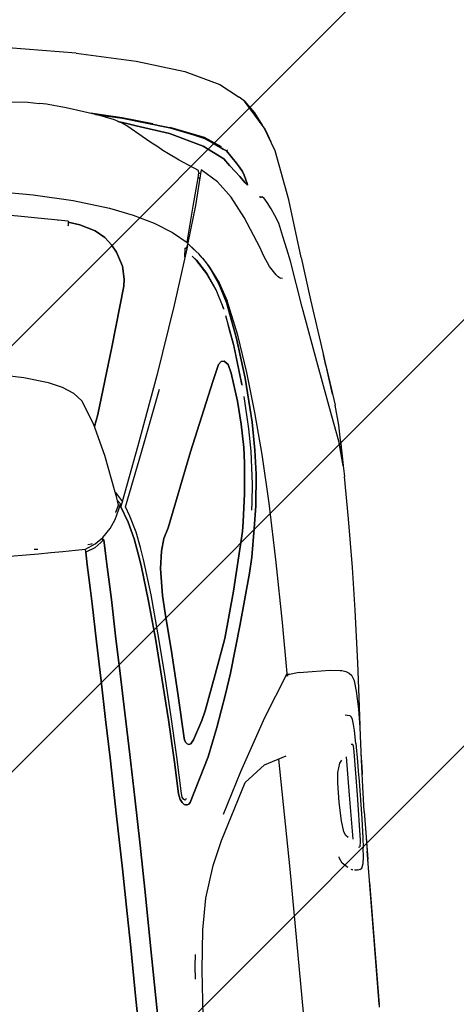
# Model space of a CAD drawing. Header units: millimetres. Extents: x 573132 to 957048, y 21042 to 318066.
# Tile 408 of 425: x 812657 to 813347, y 240460 to 242015. Entities that reach past the tile are written whole.
import ezdxf

# ---------------------------------------------------------------- set-up
doc = ezdxf.new("R2010")
doc.units = ezdxf.units.MM
doc.header["$LTSCALE"] = 2000
doc.layers.add('_NIBSC_FM trees 3metre zone', color=210, linetype='Continuous')
doc.layers.add('Cars', color=7, linetype='Continuous')

# ---------------------------------------------------------------- blocks, each defined once
blk = doc.blocks.new('A$C7ADB3080')
at = {"linetype": 'Continuous'}
for p, q in [((3673.7, 692.2), (3674.7, 601.1)), ((4195.1, 515.6), (4221.8, 668.4)), ((3953.3, 603.8), (3961, 643.5)), ((4251.7, 635.4), (4240.7, 567.6)), ((3682.1, 607.7), (3682.1, 601.7)), ((3674.7, 601.1), (3675.1, 581.7)), ((3942.5, 565.4), (3953.3, 603.8)), ((4390.5, 600.8), (4386.9, 565.1)), ((3675.1, 581.7), (3675.4, 562.4)), ((4458.5, 482.9), (4474.9, 589.7)), ((3675.4, 562.4), (3675.9, 542.6)), ((3933.6, 543.9), (3942.5, 565.4)), ((4240.7, 567.6), (4227, 505)), ((4386.9, 565.1), (4383.8, 547.2)), ((4382.9, 541.1), (4383.8, 547.2)), ((3675.9, 542.6), (3676.4, 526.7)), ((3922.9, 526.5), (3933.6, 543.9)), ((4198, 531.7), (4197.9, 531.2)), ((4197.9, 531.2), (4198, 531.7)), ((4379.1, 525.1), (4381.9, 536.1)), ((4381.9, 536.1), (4382.9, 541.1)), ((3405.5, 514.9), (3344.7, 512.5)), ((3344.7, 512.5), (3405.5, 514.9)), ((3467.2, 517.5), (3405.5, 514.9)), ((3405.5, 514.9), (3467.2, 517.5)), ((3528.9, 520.1), (3467.2, 517.5)), ((3467.2, 517.5), (3528.9, 520.1)), ((3589.5, 522.8), (3528.9, 520.1)), ((3528.9, 520.1), (3589.5, 522.8)), ((3610.4, 523.8), (3589.5, 522.8)), ((3589.5, 522.8), (3610.4, 523.8)), ((3631.1, 524.7), (3610.4, 523.8)), ((3610.4, 523.8), (3631.1, 524.7)), ((3651.3, 525.7), (3631.1, 524.7)), ((3631.1, 524.7), (3651.3, 525.7)), ((3671.3, 526.7), (3651.3, 525.7)), ((3651.3, 525.7), (3671.3, 526.7)), ((3677.3, 511.8), (3671.3, 526.7)), ((3671.3, 526.7), (3676.4, 526.5)), ((3676.4, 526.7), (3683.5, 510.8)), ((3683.5, 522.6), (3683.8, 516.7)), ((3683.8, 516.7), (3684.4, 515.1)), ((3872.7, 499.1), (3910.3, 515.1)), ((3910.3, 515.1), (3922.9, 526.5)), ((4188.8, 516.1), (4187.1, 516.4)), ((4193.4, 515.7), (4188.1, 497.7)), ((4188.1, 497.7), (4193.4, 515.7)), ((4195.1, 515.6), (4188.8, 516.1)), ((4373.8, 505.4), (4376, 513.6)), ((4376, 513.6), (4379.1, 525.1)), ((2961.6, 500), (2856, 496.9)), ((2856, 496.9), (2961.6, 500)), ((3043.5, 502.2), (2961.6, 500)), ((2961.6, 500), (3043.5, 502.2)), ((3097.4, 503.7), (3043.5, 502.2)), ((3043.5, 502.2), (3097.4, 503.7)), ((3168.2, 506), (3097.4, 503.7)), ((3097.4, 503.7), (3168.2, 506)), ((3252, 509), (3168.2, 506)), ((3168.2, 506), (3252, 509)), ((3344.7, 512.5), (3252, 509)), ((3252, 509), (3344.7, 512.5)), ((3688.7, 496.6), (3677.3, 511.8)), ((3683.5, 510.8), (3692.8, 498)), ((3687.2, 498.6), (3688.7, 498.7)), ((3691.7, 499.6), (3688.7, 496.6)), ((3688.7, 498.7), (3689.8, 497.7)), ((3692.8, 498), (3706.1, 485.3)), ((3821.6, 484.9), (3872.7, 499.1)), ((3887, 491.2), (3868.3, 497.9)), ((3868.3, 497.9), (3887, 491.2)), ((4188.1, 497.7), (4176.6, 474.1)), ((4176.6, 474.1), (4188.1, 497.7)), ((4227, 505), (4210.5, 448.6)), ((4365.6, 477.9), (4373.8, 505.4)), ((3347.7, 480.8), (3413.9, 483.8)), ((3413.9, 483.8), (3347.7, 480.8)), ((3413.9, 483.8), (3476.6, 486.7)), ((3476.6, 486.7), (3413.9, 483.8)), ((3476.6, 486.7), (3536.4, 489.3)), ((3536.4, 489.3), (3476.6, 486.7)), ((3536.4, 489.3), (3593.8, 491.8)), ((3593.8, 491.8), (3536.4, 489.3)), ((3593.8, 491.8), (3622.3, 493.2)), ((3622.3, 493.2), (3593.8, 491.8)), ((3622.3, 493.2), (3645.7, 494.4)), ((3645.7, 494.4), (3622.3, 493.2)), ((3645.7, 494.4), (3666.9, 495.6)), ((3666.9, 495.6), (3645.7, 494.4)), ((3666.9, 495.6), (3688.7, 496.6)), ((3688.7, 496.6), (3666.9, 495.6)), ((3706.1, 485.3), (3719.7, 476.4)), ((3762.8, 473.1), (3821.6, 484.9)), ((3991.5, 461.4), (3887, 491.2)), ((3887, 491.2), (3991.5, 461.4)), ((4458.5, 482.9), (4439, 389.6)), ((2855.6, 465.5), (2961.5, 468.6)), ((2961.5, 468.6), (2855.6, 465.5)), ((2961.5, 468.6), (3043.6, 470.9)), ((3043.6, 470.9), (2961.5, 468.6)), ((3043.6, 470.9), (3123.9, 472.9)), ((3123.9, 472.9), (3043.6, 470.9)), ((3123.9, 472.9), (3203.4, 475.3)), ((3203.4, 475.3), (3123.9, 472.9)), ((3203.4, 475.3), (3279, 478)), ((3279, 478), (3203.4, 475.3)), ((3279, 478), (3347.7, 480.8)), ((3347.7, 480.8), (3279, 478)), ((3719.7, 476.4), (3733.7, 469.8)), ((3730.6, 474.5), (3730.8, 474.4)), ((3730.8, 474.4), (3741.7, 469.3)), ((3733.7, 469.8), (3743.8, 466)), ((3739.1, 467.8), (3738.5, 466.1)), ((3738.7, 466.5), (3738.7, 467.9)), ((3741.7, 469.3), (3748.7, 470.5)), ((3743.8, 466), (3749.9, 470.8)), ((3762, 472.5), (3746.3, 462.9)), ((3748.7, 470.5), (3755.7, 471.8)), ((3755.7, 471.8), (3762.8, 473.1)), ((3762.7, 473.1), (3762, 472.5)), ((4176.6, 474.1), (4165, 459.6)), ((4165, 459.6), (4176.6, 474.1)), ((4351.4, 418), (4362.3, 467.4)), ((4357.7, 453.1), (4365.6, 477.9)), ((3713.6, 456.1), (3687.1, 448.9)), ((3687.1, 448.9), (3713.6, 456.1)), ((3696.9, 445), (3723.1, 452.6)), ((3713.6, 456.1), (3738.7, 466)), ((3728.7, 462.1), (3713.6, 456.1)), ((3723.1, 452.6), (3738.1, 458.5)), ((3738.7, 466), (3728.7, 462.1)), ((3738.1, 458.5), (3822.4, 426.8)), ((3738.5, 466.1), (3746.3, 462.9)), ((3739.5, 465.7), (3738.7, 466)), ((3738.7, 466), (3738.7, 466)), ((3832.9, 431.9), (3746.7, 463.1)), ((4085.9, 435.4), (3991.5, 461.4)), ((3991.5, 461.4), (4085.9, 435.4)), ((4165, 459.6), (4152.4, 450)), ((4152.4, 450), (4165, 459.6)), ((4348.9, 430.5), (4357.7, 453.1)), ((4359.8, 459.6), (4350.6, 418.1)), ((4350.6, 418.1), (4359.8, 459.6)), ((3643.8, 440.8), (3587, 433.2)), ((3587, 433.2), (3643.8, 440.8)), ((3596.5, 428.6), (3653.1, 436.5)), ((3662.7, 443.9), (3643.8, 440.8)), ((3643.8, 440.8), (3662.7, 443.9)), ((3653.1, 436.5), (3672.4, 439.7)), ((3687.1, 448.9), (3662.7, 443.9)), ((3662.7, 443.9), (3687.1, 448.9)), ((3672.4, 439.7), (3696.9, 445)), ((4140.4, 443), (4117.8, 435.1)), ((4117.8, 435.1), (4140.4, 443)), ((4152.4, 450), (4140.4, 443)), ((4140.4, 443), (4152.4, 450)), ((4210.5, 448.6), (4196.9, 412.4)), ((3464.1, 421.2), (3397.7, 415.9)), ((3397.7, 415.9), (3464.1, 421.2)), ((3527.2, 426.8), (3464.1, 421.2)), ((3464.1, 421.2), (3527.2, 426.8)), ((3472.6, 416.8), (3536, 422.4)), ((3587, 433.2), (3527.2, 426.8)), ((3527.2, 426.8), (3587, 433.2)), ((3536, 422.4), (3596.5, 428.6)), ((3822.4, 426.8), (3919.4, 391.3)), ((3941.5, 394), (3832.9, 431.9)), ((4096.8, 434.1), (4085.9, 435.4)), ((4085.9, 435.4), (4096.8, 434.1)), ((4117.8, 435.1), (4096.8, 434.1)), ((4096.8, 434.1), (4117.8, 435.1)), ((4342.8, 419), (4348.9, 430.5)), ((4344.1, 418.1), (4345.7, 423.6)), ((4345.7, 423.6), (4344.1, 418.1)), ((4345.7, 423.6), (4346.6, 426.1)), ((4346.6, 426.1), (4345.7, 423.6)), ((3271, 407), (3265.7, 404.2)), ((3265.7, 404.2), (3271, 407)), ((3280.2, 408.6), (3271, 407)), ((3271, 407), (3280.2, 408.6)), ((3330.4, 411.2), (3280.2, 408.6)), ((3280.2, 408.6), (3330.4, 411.2)), ((3280.2, 404.2), (3338.5, 407.1)), ((3397.7, 415.9), (3330.4, 411.2)), ((3330.4, 411.2), (3397.7, 415.9)), ((3338.5, 407.1), (3405.7, 411.7)), ((3405.7, 411.7), (3472.6, 416.8)), ((3501.9, 402.7), (3566, 408.5)), ((3566, 408.5), (3501.9, 402.7)), ((3566, 408.5), (3594.2, 410.9)), ((3594.2, 410.9), (3566, 408.5)), ((3594.2, 410.9), (3636.8, 410.4)), ((3636.8, 410.4), (3594.2, 410.9)), ((3636.8, 410.4), (3664.1, 407.1)), ((3664.1, 407.1), (3636.8, 410.4)), ((3664.1, 407.1), (3683.7, 401.7)), ((3683.7, 401.7), (3664.1, 407.1)), ((4196.9, 412.4), (4181.7, 380.2)), ((4319.8, 388.8), (4337.2, 410.2)), ((4350.6, 418.1), (4330, 344.4)), ((4330, 344.4), (4350.6, 418.1)), ((4337.1, 396.9), (4341.1, 409.4)), ((4341.1, 409.4), (4337.1, 396.9)), ((4337.2, 410.2), (4342.8, 419)), ((4338.2, 370.6), (4351.4, 418)), ((4341.1, 409.4), (4344.1, 418.1)), ((4344.1, 418.1), (4341.1, 409.4)), ((2926.8, 396), (2999.6, 392.2)), ((2986.1, 403.8), (3006.7, 402.9)), ((2999.6, 392.2), (3062.7, 386.1)), ((3006.7, 402.9), (3025.1, 400.8)), ((3262.3, 400.8), (3261.6, 398.5)), ((3261.6, 398.5), (3262.3, 400.8)), ((3261.6, 398.5), (3261.6, 396.3)), ((3261.6, 396.3), (3261.6, 398.5)), ((3261.6, 396.4), (3261.6, 396.3)), ((3261.6, 396.3), (3262.5, 393.6)), ((3262.5, 393.6), (3261.6, 396.3)), ((3262.3, 400.8), (3262.2, 400.6)), ((3265.7, 404.2), (3262.3, 400.8)), ((3262.3, 400.8), (3265.7, 404.2)), ((3262.5, 393.6), (3264.7, 391.1)), ((3264.7, 391.1), (3262.5, 393.6)), ((3264.7, 391.1), (3334.6, 357.8)), ((3334.6, 357.8), (3264.7, 391.1)), ((3269.2, 399.3), (3271, 401.5)), ((3269.6, 398.5), (3269.5, 399.6)), ((3271.9, 397.1), (3269.6, 398.5)), ((3271, 401.5), (3274.3, 403.3)), ((3274.3, 403.3), (3280.2, 404.2)), ((3356.4, 386.7), (3357.6, 389.2)), ((3357.6, 389.2), (3356.4, 386.7)), ((3357.6, 389.2), (3360.3, 391.7)), ((3360.3, 391.7), (3357.6, 389.2)), ((3360.3, 391.7), (3364.2, 393)), ((3364.2, 393), (3360.3, 391.7)), ((3361.1, 391.9), (3360.3, 391.7)), ((3364.2, 393), (3366.9, 393.4)), ((3366.9, 393.4), (3364.2, 393)), ((3366.9, 393.4), (3366.5, 393.3)), ((3366.9, 393.4), (3434.5, 397.6)), ((3434.5, 397.6), (3366.9, 393.4)), ((3434.5, 397.6), (3501.9, 402.7)), ((3501.9, 402.7), (3434.5, 397.6)), ((3683.7, 401.7), (3700.4, 394)), ((3700.4, 394), (3683.7, 401.7)), ((3700.4, 394), (3817.2, 349.4)), ((3817.2, 349.4), (3700.4, 394)), ((4050.4, 358), (3941.5, 394)), ((4309, 375.9), (4319.8, 388.8)), ((4321.2, 345.1), (4337.1, 396.9)), ((4337.1, 396.9), (4321.2, 345.1)), ((4439, 389.6), (4416.8, 313.9)), ((3062.7, 386.1), (3112.6, 377.8)), ((3112.6, 377.8), (3163.1, 362.7)), ((3357.5, 383.2), (3356.4, 386.7)), ((3356.4, 386.7), (3357.5, 383.2)), ((3363.1, 378.6), (3357.5, 383.2)), ((3357.5, 383.2), (3363.1, 378.6)), ((3392.8, 363.5), (3363.1, 378.6)), ((3363.1, 378.6), (3392.8, 363.5)), ((4181.7, 380.2), (4164.8, 352.2)), ((4301.5, 365.2), (4309, 375.9)), ((3163.1, 362.7), (3201.4, 346.4)), ((3334.6, 357.8), (3380.1, 340.6)), ((3380.1, 340.6), (3334.6, 357.8)), ((3407.4, 357), (3392.8, 363.5)), ((3392.8, 363.5), (3407.4, 357)), ((4142, 330.4), (4050.4, 358)), ((4289.5, 349.4), (4295.4, 357.9)), ((4295.4, 357.9), (4301.5, 365.2)), ((3201.4, 346.4), (3289.8, 302.1)), ((3463.6, 336.8), (3407.4, 357)), ((3407.4, 357), (3463.6, 336.8)), ((3817.2, 349.4), (3925.2, 306)), ((3925.2, 306), (3817.2, 349.4)), ((4164.8, 352.2), (4146.3, 328.7)), ((4278, 333.2), (4289.5, 349.4)), ((4297.1, 293.6), (4321.2, 345.1)), ((4321.2, 345.1), (4297.1, 293.6)), ((4310.5, 290.6), (4330.7, 343.8)), ((4330, 344.4), (4316, 307.6)), ((4316, 307.6), (4330, 344.4)), ((3242.7, 339.9), (3307.9, 307.6)), ((3380.1, 340.6), (3431.3, 322.8)), ((3431.3, 322.8), (3380.1, 340.6)), ((3519.3, 317.6), (3463.6, 336.8)), ((3463.6, 336.8), (3519.3, 317.6)), ((4125, 335.6), (4138.5, 334.1)), ((4145.3, 329.1), (4134.9, 319.4)), ((4136.9, 321.3), (4145.3, 329.1)), ((4137.7, 333.1), (4138.9, 334.6)), ((4137.7, 333.1), (4139.4, 331.5)), ((4139.4, 331.5), (4146.3, 328.7)), ((4140.7, 330.9), (4140.8, 330.9)), ((4204.9, 312.9), (4146.6, 329.1)), ((4147.7, 330.5), (4204.1, 316.7)), ((4259.7, 303.9), (4278, 333.2)), ((3431.3, 322.8), (3463.8, 312.3)), ((3463.8, 312.3), (3431.3, 322.8)), ((3463.8, 312.3), (3540, 291.3)), ((3540, 291.3), (3463.8, 312.3)), ((3592.6, 298), (3519.3, 317.6)), ((3519.3, 317.6), (3592.6, 298)), ((4095.5, 302.7), (4117.9, 317.7)), ((4118.4, 317.6), (4096.4, 302.9)), ((4117.9, 317.7), (4125.2, 324.1)), ((4125.2, 323.9), (4118.4, 317.6)), ((4121.2, 308.4), (4128, 313.1)), ((4125, 323.9), (4125.2, 323.9)), ((4128, 313.1), (4136.9, 321.3)), ((4134.9, 319.4), (4134.8, 319.4)), ((4204.1, 316.7), (4248.1, 305.5)), ((4250.9, 301.7), (4204.9, 312.9)), ((4416.8, 313.9), (4392.6, 260.2)), ((3289.8, 302.1), (3315.3, 269.6)), ((3307.9, 307.6), (3390, 263.8)), ((3685.5, 277), (3592.6, 298)), ((3592.6, 298), (3685.5, 277)), ((3925.2, 306), (3951.6, 295.2)), ((3951.6, 295.2), (3925.2, 306)), ((4069.4, 290.3), (4095.5, 302.7)), ((4096.4, 302.9), (4069.8, 290.4)), ((4078.8, 285.1), (4106, 297.8)), ((4106, 297.8), (4078.8, 285.1)), ((4080.1, 284.6), (4106, 297.8)), ((4106, 297.8), (4080.1, 284.6)), ((4120.9, 308.2), (4106, 297.8)), ((4106, 297.8), (4109.2, 300.1)), ((4121.1, 308.3), (4120.9, 308.2)), ((4239.6, 275.2), (4260.4, 299.4)), ((4249, 305.3), (4246.7, 302.7)), ((4248.1, 305.5), (4256.1, 303.9)), ((4260.4, 299.4), (4250.9, 301.7)), ((4256.3, 303.5), (4254.1, 300.9)), ((4256.1, 303.9), (4256.5, 303.9)), ((4256.6, 304.1), (4256.3, 303.5)), ((4257.4, 303.9), (4259.7, 303.9)), ((4316, 307.6), (4309.4, 290.9)), ((4309.4, 290.9), (4316, 307.6)), ((3540, 291.3), (3619.1, 270.6)), ((3619.1, 270.6), (3540, 291.3)), ((3950.2, 280), (3936.2, 276.1)), ((3936.2, 276.1), (3950.2, 280)), ((3956.1, 285.8), (3950.2, 280)), ((3950.2, 280), (3956.1, 285.8)), ((3951.6, 295.2), (3956, 290.8)), ((3956, 290.8), (3951.6, 295.2)), ((3956, 290.8), (3956.1, 285.8)), ((3956.1, 285.8), (3956, 290.8)), ((4039.3, 280.8), (4038.1, 280.6)), ((4039.2, 280.8), (4041.7, 281.6)), ((4069.8, 290.4), (4039.3, 280.8)), ((4048.1, 275.3), (4078.8, 285.1)), ((4078.8, 285.1), (4048.1, 275.3)), ((4050.7, 274.3), (4080.1, 284.6)), ((4080.1, 284.6), (4050.7, 274.3)), ((4274.7, 262.9), (4297.1, 293.6)), ((4297.1, 293.6), (4274.7, 262.9)), ((4294, 264.8), (4310.5, 290.6)), ((4309.4, 290.9), (4301.5, 278.7)), ((4301.5, 278.7), (4309.4, 290.9)), ((3315.3, 269.6), (3327.1, 234.4)), ((3619.1, 270.6), (3644.1, 265.3)), ((3644.1, 265.3), (3619.1, 270.6)), ((3644.1, 265.3), (3689.1, 258)), ((3689.1, 258), (3644.1, 265.3)), ((3701, 274.5), (3685.5, 277)), ((3685.5, 277), (3701, 274.5)), ((3744.9, 269.5), (3701, 274.5)), ((3701, 274.5), (3744.9, 269.5)), ((3793.1, 266), (3744.9, 269.5)), ((3744.9, 269.5), (3793.1, 266)), ((3817.7, 265.2), (3793.1, 266)), ((3793.1, 266), (3817.7, 265.2)), ((3854.8, 266.4), (3817.7, 265.2)), ((3817.7, 265.2), (3854.8, 266.4)), ((3891.3, 269.6), (3854.8, 266.4)), ((3854.8, 266.4), (3891.3, 269.6)), ((3936.2, 276.1), (3891.3, 269.6)), ((3891.3, 269.6), (3936.2, 276.1)), ((3917.1, 260.6), (3979.7, 268.9)), ((3981.3, 269), (3917.5, 260.6)), ((3979.7, 268.9), (4004.3, 273.7)), ((4027.9, 278.5), (3981.3, 269)), ((3990.3, 263.5), (4048.1, 275.3)), ((4048.1, 275.3), (3990.3, 263.5)), ((3995.6, 261.5), (4050.7, 274.3)), ((4004.3, 273.7), (4013.3, 275.5)), ((4213.7, 255.4), (4239.6, 275.2)), ((4301.5, 278.7), (4290.4, 262.4)), ((4290.4, 262.4), (4301.5, 278.7)), ((3390, 263.8), (3456.6, 223)), ((3689.1, 258), (3724.3, 252.9)), ((3724.3, 252.9), (3689.1, 258)), ((3730.4, 259), (3718.4, 260.4)), ((3724.3, 252.9), (3774.5, 248.5)), ((3774.5, 248.5), (3724.3, 252.9)), ((3759.2, 256.3), (3730.4, 259)), ((3811.2, 254.5), (3759.2, 256.3)), ((3846.5, 255.3), (3811.2, 254.5)), ((3812.3, 247.8), (3856.9, 249.1)), ((3856.9, 249.1), (3812.3, 247.8)), ((3898.3, 259.2), (3846.5, 255.3)), ((3856.9, 249.1), (3926.7, 254.9)), ((3926.7, 254.9), (3856.9, 249.1)), ((3871.4, 243.6), (3935.4, 251.6)), ((3917.5, 260.6), (3916, 260.5)), ((3926.7, 254.9), (3990.3, 263.5)), ((3990.3, 263.5), (3926.7, 254.9)), ((3935.4, 251.6), (3995.6, 261.5)), ((4180, 237.5), (4213.7, 255.4)), ((4253.1, 245.9), (4263.7, 254.4)), ((4263.7, 254.4), (4253.1, 245.9)), ((4263.7, 254.4), (4274.7, 262.9)), ((4274.7, 262.9), (4263.7, 254.4)), ((4275.4, 249.2), (4266.7, 243.2)), ((4266.7, 243.2), (4275.4, 249.2)), ((4287.1, 257.7), (4275.4, 249.2)), ((4275.4, 249.2), (4287.1, 257.7)), ((4290.4, 262.4), (4287.1, 257.7)), ((4287.1, 257.7), (4290.4, 262.4)), ((4287.4, 255.8), (4288.8, 256.8)), ((4392.6, 260.2), (4370.3, 231.3)), ((2594.2, 230.7), (3148.3, 241.7)), ((3148.3, 241.7), (3323, 246.6)), ((3726.9, 231.8), (3804.6, 237)), ((3774.5, 248.5), (3812.3, 247.8)), ((3812.3, 247.8), (3774.5, 248.5)), ((3804.6, 237), (3871.4, 243.6)), ((4131.6, 216.2), (4180, 237.5)), ((4234.6, 232), (4245.3, 239.2)), ((4245.3, 239.2), (4234.6, 232)), ((4245.3, 239.2), (4253.1, 245.9)), ((4253.1, 245.9), (4245.3, 239.2)), ((4252.8, 234.9), (4246.7, 232.5)), ((4246.7, 232.5), (4252.8, 234.9)), ((4259.8, 238.8), (4252.8, 234.9)), ((4252.8, 234.9), (4259.8, 238.8)), ((4266.7, 243.2), (4259.8, 238.8)), ((4259.8, 238.8), (4266.7, 243.2)), ((3452.5, 222.4), (3455.3, 222.5)), ((3455.5, 223.2), (3452.6, 225.5)), ((3456.9, 204.1), (3454.3, 222.4)), ((3455.3, 223.3), (3455.3, 223.8)), ((3455.3, 219), (3455.3, 223.2)), ((3456.6, 223), (3537.8, 224.8)), ((3537.8, 224.8), (3632.9, 227.7)), ((3632.9, 227.7), (3726.9, 231.8)), ((4230.6, 228.5), (4234.6, 232)), ((4234.6, 232), (4230.6, 228.5)), ((4233.3, 228.6), (4230.6, 228.5)), ((4230.6, 228.5), (4233.3, 228.6)), ((4246.7, 232.5), (4233.3, 228.6)), ((4233.3, 228.6), (4246.7, 232.5)), ((4319.2, 195.6), (4363.1, 223.2)), ((4363.1, 223.2), (4343.6, 209.1)), ((4363.1, 223.2), (4370.3, 231.3)), ((3456.9, 204.1), (3456.9, 183.7)), ((4086.1, 193.8), (4099.9, 203.1)), ((4099.9, 203.1), (4116.9, 211.1)), ((4116.9, 211.1), (4131.6, 216.2)), ((4201, 199.3), (4208.9, 204)), ((4210.6, 206.2), (4208.9, 209.9)), ((4210.6, 206.2), (4208.9, 204)), ((4209.1, 209.5), (4211.3, 210.3)), ((4210.4, 207.6), (4210, 207.4)), ((4211.4, 210.7), (4210.4, 207.6)), ((4343.6, 209.1), (4323.2, 198.1)), ((4079.5, 184.4), (4080, 186.8)), ((4079.8, 186.2), (4081, 189)), ((4081, 189), (4082.5, 190.8)), ((4082.5, 190.8), (4086.1, 193.8)), ((4166.8, 183.6), (4179.6, 189)), ((4179.6, 189), (4190.3, 193.8)), ((4190.3, 193.8), (4201, 199.3)), ((4281.2, 180.9), (4319.2, 195.6)), ((4314.2, 193.2), (4296.1, 186.6)), ((4319.2, 195.6), (4314.2, 193.2)), ((3456.9, 183.7), (3456.9, 155)), ((4106, 169.6), (4125.1, 173.9)), ((4125.1, 173.9), (4145.5, 178.6)), ((4145.5, 178.6), (4166.8, 183.6)), ((4202.8, 164.9), (4281.2, 180.9)), ((3143.9, 150.5), (3151.3, 158.6)), ((3151.3, 158.6), (3160.5, 162.6)), ((3160.5, 162.6), (3161.6, 162.7)), ((3218.3, 154.9), (3247.2, 156.3)), ((3247.2, 156.3), (3278.4, 156)), ((3278.4, 156), (3294.9, 154.7)), ((3938.8, 138.5), (4032, 156.5)), ((4032, 156.5), (4106, 169.6)), ((4110.6, 152.5), (4202.8, 164.9)), ((3139.6, 143.6), (3140.7, 145.3)), ((3139.6, 142.8), (3139.6, 143.6)), ((3143.8, 150.4), (3143.9, 150.5)), ((3191.3, 146.3), (3194.7, 149.8)), ((3194.7, 149.8), (3200.5, 152.6)), ((3200.5, 152.6), (3218.3, 154.9)), ((3294.9, 154.7), (3301.9, 152.9)), ((3301.9, 152.9), (3309.3, 150.8)), ((3309.3, 150.8), (3313.6, 147.2)), ((3456.9, 155), (3455.4, 139.2)), ((4042.4, 142.3), (3958, 129.3)), ((4110.6, 152.5), (4042.4, 142.3)), ((3138.8, 135.8), (3139.2, 139.9)), ((3138.9, 134.8), (3138.8, 135.8)), ((3139.2, 131.8), (3138.8, 134.4)), ((3139.2, 131.8), (3141.5, 128.4)), ((3141.5, 128.4), (3148.6, 125.9)), ((3148.6, 125.9), (3158.6, 124.6)), ((3158.6, 124.6), (3173, 123.7)), ((3174.9, 131), (3175.3, 129)), ((3176.5, 128.4), (3175.3, 129)), ((3176.5, 128.4), (3177.6, 128.1)), ((3177.6, 128.1), (3180.9, 127.5)), ((3180.9, 127.5), (3185.7, 127.3)), ((3185.7, 127.3), (3257.4, 126.7)), ((3257.6, 139.9), (3187.9, 139.2)), ((3257.4, 126.7), (3325.3, 126.6)), ((3318.7, 139.9), (3257.6, 139.9)), ((3325.3, 126.6), (3330.2, 126.7)), ((3330.2, 126.7), (3334.3, 127.3)), ((3334.3, 127.3), (3336.4, 128.1)), ((3335.7, 127.5), (3334.5, 127.3)), ((3337.6, 128.4), (3335.7, 127.5)), ((3336.4, 128.1), (3337.6, 128.4)), ((3338, 130.6), (3337.6, 128.4)), ((3368.6, 124.4), (3376.8, 125.6)), ((3376.8, 125.6), (3380.5, 126.9)), ((3380.5, 126.9), (3382.5, 128.9)), ((3382.5, 128.9), (3383.7, 133.3)), ((3383.7, 133.3), (3384, 136.4)), ((3449.9, 125.3), (3445.8, 121.5)), ((3453.1, 130.6), (3449.9, 125.3)), ((3454.9, 136.7), (3453.1, 130.6)), ((3455.1, 137.4), (3454.9, 136.7)), ((3455.4, 139.2), (3455.1, 137.4)), ((3856.8, 122.3), (3938.8, 138.5)), ((3937.3, 125.8), (3873.8, 116)), ((3958, 129.3), (3891.5, 119.3)), ((3937.3, 125.8), (3954.2, 128.7)), ((2920.1, 117), (3154.5, 117.7)), ((3118.4, 117.9), (2924.7, 117.2)), ((2925, 117.2), (3141.2, 118)), ((2925.4, 117.2), (2925, 117.2)), ((3141.2, 118), (3155.1, 118)), ((3189.7, 117.9), (3154.5, 117.7)), ((3167.2, 118), (3155.1, 118)), ((3155.1, 118), (3167.6, 118)), ((3167.2, 118), (3155.1, 118)), ((3179.8, 118), (3167.2, 118)), ((3167.2, 118), (3167.6, 118)), ((3189, 123.3), (3173, 123.7)), ((3189.8, 117.9), (3179.8, 118)), ((3218.8, 122.8), (3189, 123.3)), ((3230.4, 117.9), (3189.7, 117.9)), ((3249.2, 122.6), (3218.8, 122.8)), ((3230.4, 117.9), (3269.2, 117.1)), ((3278.5, 122.4), (3249.2, 122.6)), ((3269.2, 117.1), (3311.5, 116.3)), ((3294.3, 122.5), (3278.5, 122.4)), ((3285.8, 116.8), (3290.9, 115.9)), ((3290.9, 115.9), (3301, 115.9)), ((3309.6, 122.6), (3294.3, 122.5)), ((3301, 115.9), (3322.7, 115.9)), ((3338.2, 123), (3309.6, 122.6)), ((3311.5, 116.3), (3363.4, 114.4)), ((3338.2, 123), (3359.1, 123.7)), ((3359.1, 123.7), (3368.6, 124.4)), ((3363.4, 114.4), (3392, 114.3)), ((3366.1, 114.4), (3424.7, 112.1)), ((3392, 114.3), (3420.9, 115.7)), ((3420.9, 115.7), (3437.5, 118)), ((3424.7, 112.1), (3465.3, 110.6)), ((3437.5, 118), (3445.8, 121.5)), ((3465.3, 110.6), (3506.8, 109.4)), ((3506.8, 109.4), (3548.4, 108.5)), ((3693.3, 108.5), (3760.4, 109.8)), ((3777.5, 110.4), (3760.4, 109.8)), ((3777.5, 110.4), (3780.6, 110.6)), ((3817, 111.7), (3777.6, 110.4)), ((3777.6, 110.4), (3817.8, 111.5)), ((3780.6, 110.6), (3816.5, 114.7)), ((3816.5, 114.7), (3856.8, 122.3)), ((3817.8, 111.5), (3842, 112.3)), ((3842, 112.3), (3873.8, 116)), ((3548.4, 108.5), (3615.8, 107.9)), ((3615.8, 107.9), (3693.3, 108.5))]:
    blk.add_line(p, q, dxfattribs=at)

msp = doc.modelspace()

# ---------------------------------------------------------------- hatches: boundary and pattern name
h = msp.add_hatch()
h.set_pattern_fill('ANSI31', color=252, scale=150)
h.paths.add_polyline_path([(830901.5, 227876.9), (829808.9, 243346.4), (808212.3, 241821), (809321.3, 226119.1)])
at = {"layer": '_NIBSC_FM trees 3metre zone'}
h = msp.add_hatch(dxfattribs=at)
h.set_pattern_fill('ANSI31', color=256, scale=1500)
h.set_pattern_definition([(45, (0, -300000), (-3367.596, 3367.596), [])])
h.paths.add_polyline_path([(593903.2, 232617.7), (679741.5, 243682.5), (730246.2, 249484.4), (739010, 251812.5), (755357.3, 259572.6), (798190.5, 265511.7), (811700.6, 266996.3), (863086.4, 275757), (876855.1, 143047.8), (913767.4, 142393.8), (912963.3, 130302.9), (912377.4, 121144.5), (904518.6, 98597.9), (903417.9, 94708.4), (895370.5, 63435.9), (848719, 56730), (841118.6, 53483.2), (784097.4, 45680.2), (763757.6, 42853.6), (670408.4, 24434.5), (665577.7, 34769.6), (663265.2, 39852.7), (610755, 158063.7), (608829.3, 162279.9), (603679.1, 173549.1), (597792.5, 194109.5)])
h.paths.add_polyline_path([(597181.3, 230015.5), (680104.5, 240704.4), (730805.4, 246528.9), (740047.1, 248984), (756226.7, 256664.5), (798560.4, 262534.3), (812116.9, 264024), (860432.9, 272261.3), (874145.3, 140095.4), (910565, 139450.1), (909969.7, 130498.2), (909409.7, 121745), (901656.3, 99500.9), (900521.5, 95490.8), (892963.6, 66120.8), (847902.5, 59643.5), (840311.6, 56400.8), (783687.5, 48652), (763260.4, 45813.4), (672131.7, 27832.4), (668302, 36025.9), (666001.5, 41082.8), (613490.4, 159295.9), (611558.1, 163526.3), (606501.3, 174591.3), (600750.4, 194677.7)], flags=16)

# ---------------------------------------------------------------- block references
at = {"layer": 'Cars', "rotation": 94.26510713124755}
msp.add_blockref('A$C7ADB3080', (813559.5, 237551.8), dxfattribs=at)

doc.saveas('drawing.dxf')
